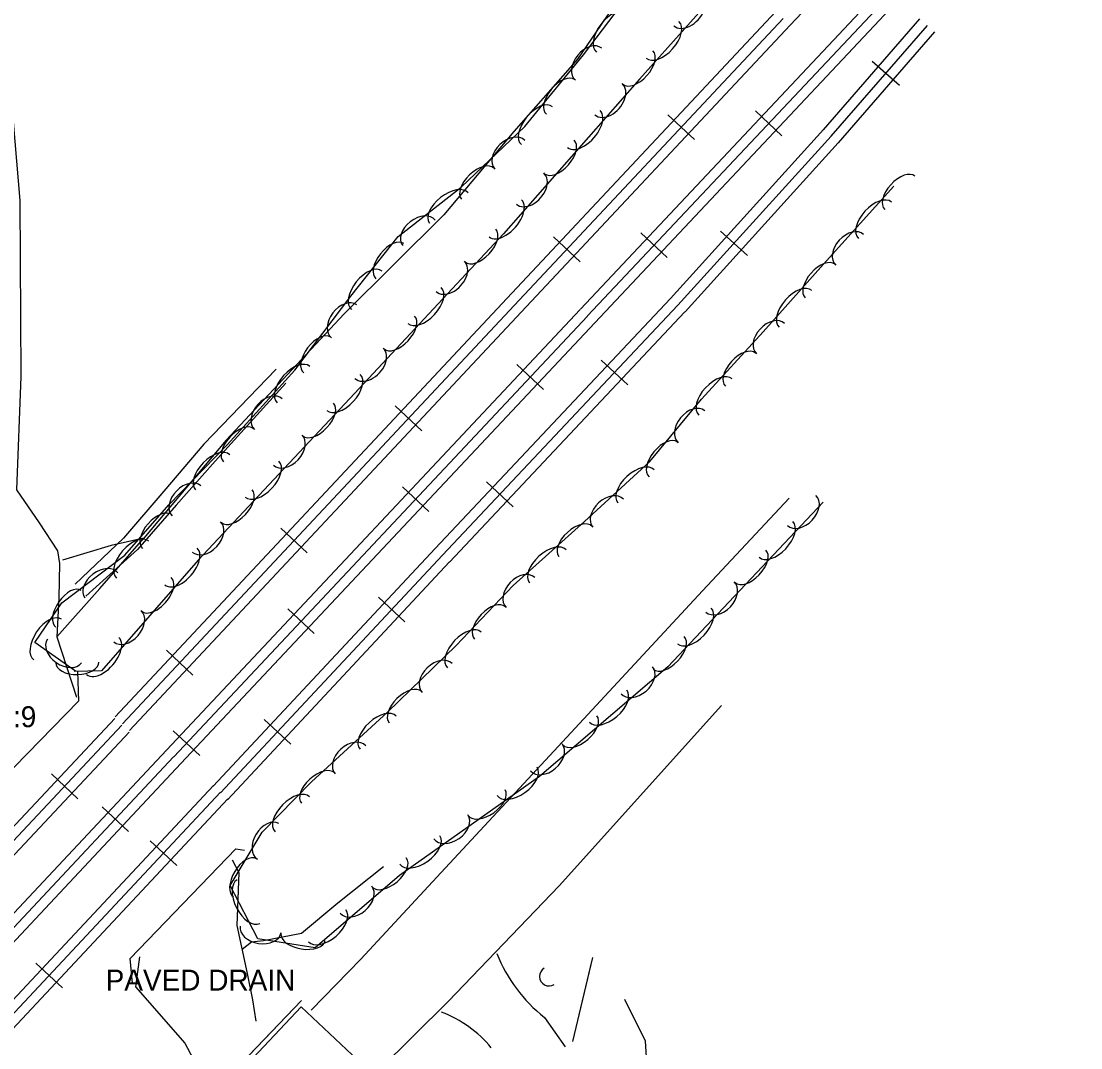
# Model space of a CAD drawing. Extents: x 978516 to 993312, y 1836504 to 1846212.
# Drawn here: x 992595.2 to 992848.4, y 1839573.1 to 1839818.5 of the extents above; entities that cross this region are included whole.
import ezdxf

# ---------------------------------------------------------------- set-up
doc = ezdxf.new("R2010")
doc.units = 0
for name, color, linetype in [('S_BRIDGE', 7, 'Continuous'), ('S_CROSS_DRAIN', 7, 'Continuous'), ('S_DITCHLINE', 7, 'Continuous'), ('S_DRIVEWAY', 7, 'Continuous'), ('S_EDGE_PAVEMENT', 7, 'Continuous'), ('S_FENCE', 7, 'Continuous'), ('S_GUARDRAIL', 7, 'Continuous'), ('S_HEADWALL', 7, 'Continuous'), ('S_PRIMARY_CTL_ANNOT', 7, 'Continuous'), ('S_RAILROAD', 7, 'Continuous'), ('S_SIDE_DRAIN', 7, 'Continuous'), ('S_SIDE_DRAIN_ANNOT', 7, 'Continuous'), ('S_STREAM', 7, 'Continuous'), ('S_TREE', 7, 'Continuous')]:
    doc.layers.add(name, color=color, linetype=linetype)

msp = doc.modelspace()

# ---------------------------------------------------------------- linework, layer by layer
at = {"layer": 'S_BRIDGE'}
msp.add_lwpolyline([(992662.14, 1839582.89), (992640.45, 1839559.9), (992658, 1839543.34), (992679.69, 1839566.34)], close=True, dxfattribs=at)
at = {"layer": 'S_CROSS_DRAIN'}
msp.add_arc((992721.38, 1839590.19), 2.3, 121.166, 301.4952, dxfattribs=at)
at = {"layer": 'S_DITCHLINE'}
for points in [[(992656.17, 1839735.3), (992638.88, 1839717.36), (992629.26, 1839706.14), (992619.63, 1839694.92), (992608.07, 1839683.96)], [(992658.46, 1839732), (992650, 1839722.68), (992641.54, 1839713.37), (992632.25, 1839702.8), (992622.96, 1839692.23), (992610.65, 1839681.06)]]:
    msp.add_lwpolyline(points, dxfattribs=at)
at = {"layer": 'S_DRIVEWAY'}
msp.add_lwpolyline([(992720.24, 1839580.39), (992725.19, 1839573.31)], dxfattribs=at)
for centre, major_axis, ratio, start_param, end_param in [((992743.08, 1839609.31), (25.91, -26.23), 0.999581, 4.314006, 4.835347), ((992685.59, 1839554.98), (-24.59, 14.53), 0.996866, 4.366338, 4.884034)]:
    msp.add_ellipse(centre, major_axis=major_axis, ratio=ratio, start_param=start_param, end_param=end_param, dxfattribs=at)
at = {"layer": 'S_EDGE_PAVEMENT'}
for points in [[(992697.57, 1839617.15), (992719.5, 1839640.74), (992758.02, 1839682.31), (992778.75, 1839704.5)], [(992762.54, 1839654.94), (992723.76, 1839611.81), (992697.28, 1839584.18), (992680.65, 1839567.77)], [(992664.47, 1839582.12), (992676.35, 1839594.29), (992697.57, 1839617.15)]]:
    msp.add_lwpolyline(points, dxfattribs=at)
at = {"layer": 'S_FENCE'}
for points in [[(992727.01, 1839574.65), (992731.8, 1839594.67)], [(992727.01, 1839574.65), (992731.66, 1839594.09)]]:
    msp.add_lwpolyline(points, dxfattribs=at)
at = {"layer": 'S_GUARDRAIL'}
for points in [[(992639.12, 1839560.31), (992662.21, 1839584.4)], [(992647.77, 1839569.34), (992662.21, 1839584.4)]]:
    msp.add_lwpolyline(points, dxfattribs=at)
at = {"layer": 'S_HEADWALL'}
for points in [[(992608.68, 1839663.15), (992608.91, 1839655.98), (992584.39, 1839630.85), (992581.2, 1839630.36)], [(992621.81, 1839588.56), (992621.21, 1839594.43), (992646.48, 1839620.66), (992648.59, 1839620.33)]]:
    msp.add_lwpolyline(points, dxfattribs=at)
at = {"layer": 'S_RAILROAD'}
for p, q in [((992798.58, 1839808.93), (992805.13, 1839803.25)), ((992800.06, 1839807.65), (992800.09, 1839807.62)), ((992803.62, 1839804.56), (992803.54, 1839804.63)), ((992777.01, 1839791.14), (992770.69, 1839797.08)), ((992749.77, 1839796.12), (992756.1, 1839790.19)), ((992751.2, 1839794.78), (992751.23, 1839794.75)), ((992772.15, 1839795.71), (992772.23, 1839795.64)), ((992775.58, 1839792.48), (992775.55, 1839792.51)), ((992754.64, 1839791.56), (992754.56, 1839791.63)), ((992722.42, 1839766.93), (992728.75, 1839761)), ((992749.61, 1839761.99), (992743.29, 1839767.93)), ((992744.75, 1839766.56), (992744.83, 1839766.49)), ((992762.36, 1839768.35), (992768.79, 1839762.52)), ((992763.81, 1839767.03), (992763.84, 1839767.01)), ((992723.85, 1839765.59), (992723.88, 1839765.56)), ((992767.3, 1839763.87), (992767.23, 1839763.94)), ((992727.29, 1839762.37), (992727.21, 1839762.44)), ((992748.18, 1839763.33), (992748.16, 1839763.36)), ((992720, 1839730.47), (992713.67, 1839736.41)), ((992733.84, 1839737.5), (992740.15, 1839731.56)), ((992735.27, 1839736.16), (992735.29, 1839736.13)), ((992715.13, 1839735.04), (992715.21, 1839734.97)), ((992718.57, 1839731.81), (992718.54, 1839731.84)), ((992738.7, 1839732.93), (992738.62, 1839733)), ((992684.58, 1839726.53), (992690.91, 1839720.6)), ((992686.01, 1839725.19), (992686.04, 1839725.16)), ((992689.45, 1839721.97), (992689.37, 1839722.04)), ((992706.42, 1839708.37), (992712.74, 1839702.43)), ((992692.62, 1839701.3), (992686.29, 1839707.24)), ((992687.75, 1839705.87), (992687.83, 1839705.8)), ((992707.85, 1839707.03), (992707.88, 1839707)), ((992711.28, 1839703.8), (992711.21, 1839703.87)), ((992691.19, 1839702.65), (992691.16, 1839702.67)), ((992657.23, 1839697.33), (992663.56, 1839691.4)), ((992658.67, 1839695.99), (992658.69, 1839695.96)), ((992662.1, 1839692.77), (992662.03, 1839692.84)), ((992680.58, 1839680.85), (992686.92, 1839674.93)), ((992665.24, 1839672.14), (992658.91, 1839678.07)), ((992682.02, 1839679.51), (992682.04, 1839679.48)), ((992660.37, 1839676.71), (992660.45, 1839676.63)), ((992685.46, 1839676.29), (992685.38, 1839676.36)), ((992663.81, 1839673.48), (992663.78, 1839673.51)), ((992629.89, 1839668.13), (992636.22, 1839662.2)), ((992631.32, 1839666.79), (992631.35, 1839666.76)), ((992634.76, 1839663.57), (992634.69, 1839663.64)), ((992653.29, 1839651.6), (992659.63, 1839645.68)), ((992654.72, 1839650.26), (992654.75, 1839650.23)), ((992637.86, 1839642.97), (992631.53, 1839648.91)), ((992632.99, 1839647.54), (992633.07, 1839647.47)), ((992658.17, 1839647.05), (992658.09, 1839647.12)), ((992636.43, 1839644.32), (992636.4, 1839644.34)), ((992608.74, 1839632.65), (992602.41, 1839638.58)), ((992603.87, 1839637.21), (992603.95, 1839637.14)), ((992607.31, 1839633.99), (992607.28, 1839634.02)), ((992614.53, 1839630.72), (992620.86, 1839624.8)), ((992615.96, 1839629.38), (992615.99, 1839629.36)), ((992619.4, 1839626.16), (992619.32, 1839626.23)), ((992632.37, 1839616.67), (992626.04, 1839622.59)), ((992627.5, 1839621.22), (992627.57, 1839621.15)), ((992630.94, 1839618.01), (992630.91, 1839618.03)), ((992605.04, 1839587.45), (992598.71, 1839593.38)), ((992600.17, 1839592.01), (992600.24, 1839591.94)), ((992603.61, 1839588.79), (992603.58, 1839588.82))]:
    msp.add_line(p, q, dxfattribs=at)
for points in [[(992779.01, 1839817.56), (992831.27, 1839872.77)], [(992813.25, 1839839.43), (992728.87, 1839749.66)], [(992814.95, 1839837.83), (992730.57, 1839748.06)], [(992816.68, 1839836.2), (992732.3, 1839746.44)], [(992710.17, 1839750.99), (992775.58, 1839820.79)], [(992711.9, 1839749.37), (992777.31, 1839819.17)], [(992713.61, 1839747.77), (992779.01, 1839817.57)], [(992786.95, 1839792.55), (992809.98, 1839819.06)], [(992788.74, 1839790.99), (992811.77, 1839817.5)], [(992790.5, 1839789.46), (992813.53, 1839815.97)], [(992801.84, 1839806.07), (992801.86, 1839806.09)], [(992750.38, 1839752.21), (992786.98, 1839792.58)], [(992752.91, 1839793.14), (992752.93, 1839793.16)], [(992773.87, 1839794.13), (992773.85, 1839794.11)], [(992752.14, 1839750.62), (992788.74, 1839790.99)], [(992753.87, 1839749.05), (992790.47, 1839789.42)], [(992725.56, 1839763.94), (992725.58, 1839763.97)], [(992746.47, 1839764.98), (992746.45, 1839764.96)], [(992765.55, 1839765.42), (992765.57, 1839765.44)], [(992694.14, 1839692.46), (992750.41, 1839752.25)], [(992617.65, 1839652.19), (992710.17, 1839750.99)], [(992619.38, 1839650.56), (992711.9, 1839749.37)], [(992728.82, 1839749.62), (992629.94, 1839644.29)], [(992695.87, 1839690.83), (992752.14, 1839750.62)], [(992697.57, 1839689.23), (992753.84, 1839749.02)], [(992621.09, 1839648.97), (992713.61, 1839747.77)], [(992730.53, 1839748.02), (992631.64, 1839642.69)], [(992732.26, 1839746.4), (992633.37, 1839641.06)], [(992716.86, 1839733.46), (992716.84, 1839733.44)], [(992736.98, 1839734.51), (992737, 1839734.53)], [(992687.72, 1839723.54), (992687.74, 1839723.57)], [(992689.48, 1839704.29), (992689.46, 1839704.27)], [(992709.56, 1839705.38), (992709.58, 1839705.4)], [(992660.38, 1839694.34), (992660.4, 1839694.37)], [(992641.08, 1839635.64), (992694.14, 1839692.5)], [(992642.81, 1839634.02), (992695.87, 1839690.88)], [(992644.52, 1839632.42), (992697.58, 1839689.28)], [(992683.73, 1839677.87), (992683.75, 1839677.89)], [(992662.1, 1839675.13), (992662.08, 1839675.11)], [(992633.04, 1839665.14), (992633.06, 1839665.16)], [(992617.55, 1839651.81), (992430.59, 1839452.32)], [(992619.26, 1839650.21), (992432.3, 1839450.72)], [(992620.99, 1839648.58), (992434.03, 1839449.1)], [(992656.44, 1839648.62), (992656.46, 1839648.64)], [(992634.71, 1839645.96), (992634.7, 1839645.94)], [(992547.59, 1839556.39), (992629.9, 1839644.26)], [(992549.33, 1839554.77), (992631.63, 1839642.64)], [(992551.03, 1839553.17), (992633.33, 1839641.04)], [(992641.16, 1839635.83), (992487.86, 1839471.95)], [(992605.6, 1839635.63), (992605.58, 1839635.61)], [(992642.87, 1839634.23), (992489.56, 1839470.35)], [(992644.6, 1839632.61), (992491.3, 1839468.73)], [(992617.67, 1839627.74), (992617.69, 1839627.76)], [(992629.22, 1839619.65), (992629.2, 1839619.63)], [(992601.9, 1839590.43), (992601.88, 1839590.41)]]:
    msp.add_lwpolyline(points, dxfattribs=at)
at = {"layer": 'S_SIDE_DRAIN'}
for points in [[(992645.63, 1839618.03), (992647.21, 1839614.98), (992646.76, 1839602.37), (992649.21, 1839590.85), (992650.47, 1839584.59), (992651.29, 1839579.48)], [(992623.44, 1839594.84), (992622.49, 1839587.65), (992634.27, 1839574.22), (992636.97, 1839569.27), (992637.54, 1839565.11)]]:
    msp.add_lwpolyline(points, dxfattribs=at)
at = {"layer": 'S_STREAM'}
for points in [[(992651.67, 1840085.96), (992648.25, 1840073.37), (992642.51, 1840041.89), (992637.8, 1840018.55), (992632.17, 1839993.93), (992618.87, 1839954), (992601.85, 1839901.44), (992592.62, 1839869.54), (992590.98, 1839853.23), (992591.67, 1839813.28), (992594.91, 1839775.62), (992595.1, 1839733.6), (992594.1, 1839706.5), (992599.5, 1839698.63), (992603.84, 1839691.89), (992604.34, 1839688.87), (992604.17, 1839680.64), (992603.73, 1839671.37), (992608.43, 1839656.96)], [(992848.44, 1840000.93), (992837.53, 1839985.03), (992829.38, 1839967.14), (992819.7, 1839949.97), (992817.86, 1839942.24), (992799.18, 1839924.13), (992792.47, 1839910.93), (992770.18, 1839877.03), (992765.59, 1839863.74), (992761.46, 1839856.77), (992744.79, 1839833.92), (992728.15, 1839809.45), (992712.92, 1839792.12), (992696.24, 1839772.24), (992672.37, 1839748.55), (992644.2, 1839718.39), (992624.5, 1839694.93), (992616.73, 1839693.21), (992605.06, 1839689.67)], [(992603.73, 1839671.37), (992614, 1839682.87), (992624.5, 1839694.93)], [(992681.81, 1839616.38), (992670.88, 1839607.7), (992662.2, 1839600.42), (992653.07, 1839598.67), (992650.22, 1839598.35), (992647.98, 1839596.61)]]:
    msp.add_lwpolyline(points, dxfattribs=at)
at = {"layer": 'S_TREE'}
for points in [[(992777.57, 1839843.38), (992742.97, 1839804.68), (992710.44, 1839767.66), (992673.72, 1839728.29), (992637.51, 1839689.69), (992614.4, 1839663.19), (992607.87, 1839663.08)], [(992608.21, 1839663.17), (992598.48, 1839670), (992604.94, 1839679.46), (992619.96, 1839690.83), (992630.47, 1839702.87), (992644.42, 1839717.25), (992660.56, 1839735.08), (992673.96, 1839752.74), (992685.29, 1839767.02), (992700.34, 1839778.8), (992715.58, 1839793.32), (992729.62, 1839810.49), (992742.95, 1839828.13)], [(992786.88, 1839703.51), (992749.77, 1839664.21), (992719.04, 1839637.96), (992685.63, 1839614.31), (992665.48, 1839597), (992651.76, 1839599.12), (992645.13, 1839611.91), (992652.79, 1839624.66), (992664.61, 1839636.67), (992682.71, 1839653.32), (992699.18, 1839669.26), (992712.8, 1839683.62), (992729.82, 1839698.94), (992745.46, 1839713.22), (992757.75, 1839728.17), (992772.53, 1839744.25), (992786.93, 1839760.46), (992803.75, 1839779.08)], [(992745.48, 1839557.04), (992744.4, 1839574.66), (992739.44, 1839584.63)]]:
    msp.add_lwpolyline(points, dxfattribs=at)
for centre, major_axis, ratio, start_param, end_param in [((992754.48, 1839821.1), (3.31, 3.69), 0.680934, 3.142798, 6.284391), ((992736.27, 1839815.8), (-3.54, -4.68), 0.546542, 3.141593, 6.283185), ((992748.5, 1839814.03), (3.91, 4.37), 0.546567, 3.142333, 6.283925), ((992730.81, 1839808.21), (-3.14, -3.84), 0.6809, 3.141593, 6.283185), ((992742.59, 1839807.42), (3.57, 3.98), 0.537246, 3.14231, 6.283902), ((992724.09, 1839800.39), (-3.38, -4.14), 0.537219, 3.141593, 6.283185), ((992735.58, 1839799.85), (3.26, 3.73), 0.680991, 3.139299, 6.280892), ((992718.47, 1839793.53), (-3.72, -4.54), 0.546539, 3.141593, 6.283185), ((992729.66, 1839792.73), (3.87, 4.41), 0.546613, 3.140185, 6.281778), ((992711.95, 1839786.59), (-3.59, -3.42), 0.680975, 3.141593, 6.283185), ((992723.81, 1839786.07), (3.53, 4.02), 0.537292, 3.140229, 6.281821), ((992704.32, 1839779.67), (-3.87, -3.69), 0.537278, 3.141593, 6.283185), ((992716.81, 1839778.5), (3.26, 3.73), 0.680991, 3.139299, 6.280892), ((992805.17, 1839777.48), (-3.59, -3.97), 0.540699, 3.141593, 6.283185), ((992697.4, 1839773.82), (-4.62, -3.62), 0.54672, 3.141593, 6.283185), ((992710.9, 1839771.37), (3.87, 4.41), 0.546613, 3.140185, 6.281778), ((992799.23, 1839770.91), (-3.94, -4.35), 0.55008, 3.141593, 6.283185), ((992690.27, 1839767.91), (-3.9, -3.05), 0.681125, 3.141593, 6.283185), ((992704.95, 1839764.87), (3.65, 3.91), 0.53726, 3.142404, 6.283996), ((992793.21, 1839763.86), (-3.32, -3.68), 0.685311, 3.141593, 6.283185), ((992683.31, 1839761.14), (-3.32, -4.19), 0.537219, 3.141593, 6.283185), ((992786.15, 1839756.39), (-3.55, -4), 0.540699, 3.141593, 6.283185), ((992677.8, 1839754.19), (-3.65, -4.6), 0.546539, 3.141593, 6.283185), ((992697.74, 1839757.51), (3.38, 3.62), 0.680951, 3.142956, 6.284549), ((992691.61, 1839750.56), (4, 4.29), 0.546581, 3.14243, 6.284022), ((992780.26, 1839749.75), (-3.9, -4.39), 0.55008, 3.141593, 6.283185), ((992672.38, 1839746.74), (-3, -3.95), 0.680903, 3.141593, 6.283185), ((992685.56, 1839744.08), (3.65, 3.91), 0.53726, 3.142404, 6.283996), ((992774.28, 1839742.63), (-3.35, -3.65), 0.685311, 3.141593, 6.283185), ((992665.94, 1839738.69), (-3.23, -4.26), 0.537222, 3.141593, 6.283185), ((992678.35, 1839736.72), (3.38, 3.62), 0.680951, 3.142956, 6.284549), ((992767.11, 1839735.22), (-3.62, -3.94), 0.540699, 3.141593, 6.283185), ((992660.28, 1839731.63), (-3.94, -4.35), 0.546551, 3.141593, 6.283185), ((992672.22, 1839729.77), (4, 4.29), 0.546581, 3.14243, 6.284022), ((992761.11, 1839728.69), (-3.97, -4.32), 0.55008, 3.141593, 6.283185), ((992654.26, 1839724.6), (-3.33, -3.67), 0.680914, 3.141593, 6.283185), ((992666.16, 1839723.31), (3.66, 3.9), 0.537239, 3.141593, 6.283185), ((992755.4, 1839721.56), (-3.15, -3.83), 0.685311, 3.141593, 6.283185), ((992647.16, 1839717.13), (-3.59, -3.96), 0.537231, 3.141593, 6.283185), ((992658.92, 1839715.97), (3.39, 3.61), 0.680925, 3.141593, 6.283185), ((992748.66, 1839713.76), (-3.39, -4.13), 0.540699, 3.141593, 6.283185), ((992640.97, 1839710.67), (-4.09, -4.21), 0.546569, 3.141593, 6.283185), ((992652.78, 1839709.04), (4.02, 4.28), 0.546559, 3.141593, 6.283185), ((992742.15, 1839707.32), (-4.33, -3.96), 0.55008, 3.141593, 6.283185), ((992634.71, 1839703.85), (-3.45, -3.56), 0.680937, 3.141593, 6.283185), ((992646.71, 1839702.57), (3.66, 3.9), 0.537239, 3.141593, 6.283185), ((992735.49, 1839700.89), (-3.66, -3.34), 0.685311, 3.141593, 6.283185), ((992781.75, 1839701.55), (3.4, 3.6), 0.685311, 3.141593, 6.283185), ((992627.68, 1839696.48), (-3.52, -4.03), 0.537225, 3.141593, 6.283185), ((992639.47, 1839695.23), (3.39, 3.61), 0.680925, 3.141593, 6.283185), ((992727.67, 1839694.15), (-3.97, -3.58), 0.540699, 3.141593, 6.283185), ((992775.58, 1839694.63), (4.03, 4.27), 0.55008, 3.141593, 6.283185), ((992621.85, 1839689.8), (-3.86, -4.42), 0.546545, 3.141593, 6.283185), ((992721.08, 1839688.21), (-4.36, -3.93), 0.55008, 3.141593, 6.283185), ((992633.38, 1839688.16), (3.85, 4.42), 0.54662, 3.140107, 6.2817), ((992769.49, 1839688.19), (3.67, 3.89), 0.540699, 3.141593, 6.283185), ((992614.38, 1839683.64), (-3.95, -2.99), 0.681156, 3.141593, 6.283185), ((992627.55, 1839681.48), (3.51, 4.03), 0.537298, 3.140153, 6.281746), ((992714.51, 1839681.96), (-3.41, -3.6), 0.685311, 3.141593, 6.283185), ((992606.53, 1839678.05), (-3.02, -4.41), 0.53724, 3.141593, 6.283185), ((992762.23, 1839680.87), (3.4, 3.6), 0.685311, 3.141593, 6.283185), ((992707.23, 1839674.66), (-3.68, -3.88), 0.540699, 3.141593, 6.283185), ((992756.06, 1839673.96), (4.03, 4.27), 0.55008, 3.141593, 6.283185), ((992601.53, 1839670.73), (-3.31, -4.85), 0.546561, 3.141593, 6.283185), ((992620.59, 1839673.88), (3.25, 3.74), 0.680999, 3.139173, 6.280765), ((992701.12, 1839668.23), (-4.04, -4.26), 0.55008, 3.141593, 6.283185), ((992605.52, 1839667.97), (4.06, -2.85), 0.685291, 3.141593, 6.283185), ((992614.69, 1839666.74), (3.85, 4.42), 0.54662, 3.140107, 6.2817), ((992749.97, 1839667.51), (3.67, 3.89), 0.540699, 3.141593, 6.283185), ((992608.63, 1839665.21), (5.14, 0.13), 0.56032, 3.125125, 6.266717), ((992694.61, 1839661.52), (-3.56, -3.45), 0.685311, 3.141593, 6.283185), ((992742.32, 1839660.98), (3.77, 3.22), 0.685311, 3.141593, 6.283185), ((992687.02, 1839654.54), (-3.84, -3.72), 0.540699, 3.141593, 6.283185), ((992735.45, 1839654.77), (4.46, 3.81), 0.55008, 3.141593, 6.283185), ((992680.52, 1839648.43), (-4.32, -3.97), 0.55008, 3.141593, 6.283185), ((992728.71, 1839649.01), (4.07, 3.47), 0.540699, 3.141593, 6.283185), ((992673.88, 1839641.97), (-3.65, -3.36), 0.685311, 3.141593, 6.283185), ((992720.7, 1839642.51), (3.77, 3.22), 0.685311, 3.141593, 6.283185), ((992666.12, 1839635.18), (-3.93, -3.62), 0.540699, 3.141593, 6.283185), ((992713.71, 1839636.78), (4.79, 3.39), 0.55008, 3.141593, 6.283185), ((992706.47, 1839631.66), (4.36, 3.09), 0.540699, 3.141593, 6.283185), ((992659.98, 1839628.94), (-4.12, -4.18), 0.55008, 3.141593, 6.283185), ((992654.23, 1839622.44), (-2.55, -4.25), 0.685311, 3.141593, 6.283185), ((992697.9, 1839625.92), (4.05, 2.86), 0.685311, 3.141593, 6.283185), ((992690.5, 1839620.36), (4.79, 3.39), 0.55008, 3.141593, 6.283185), ((992648.7, 1839613.74), (-2.75, -4.58), 0.540699, 3.141593, 6.283185), ((992683.18, 1839615.01), (4.06, 3.48), 0.540699, 3.141593, 6.283185), ((992649.52, 1839608.04), (2.7, -5.21), 0.55008, 3.141593, 6.283185), ((992675.2, 1839608.49), (3.76, 3.23), 0.685311, 3.141593, 6.283185), ((992668.35, 1839602.26), (4.45, 3.82), 0.55008, 3.141593, 6.283185), ((992652.43, 1839601.43), (4.9, -0.76), 0.685311, 3.141593, 6.283185), ((992662.57, 1839599.6), (5.28, -0.82), 0.540699, 3.141593, 6.283185)]:
    msp.add_ellipse(centre, major_axis=major_axis, ratio=ratio, start_param=start_param, end_param=end_param, dxfattribs=at)

# ---------------------------------------------------------------- texts
at = {"layer": 'S_PRIMARY_CTL_ANNOT'}
msp.add_text('PD:ARDOT STD. MON. STAMPED PN:9', height=5, dxfattribs=at).set_placement((992476.96, 1839649.75))
at = {"layer": 'S_SIDE_DRAIN_ANNOT'}
msp.add_text('PAVED DRAIN', height=5.0005, dxfattribs=at).set_placement((992615.38, 1839586.79))

doc.saveas('drawing.dxf')
